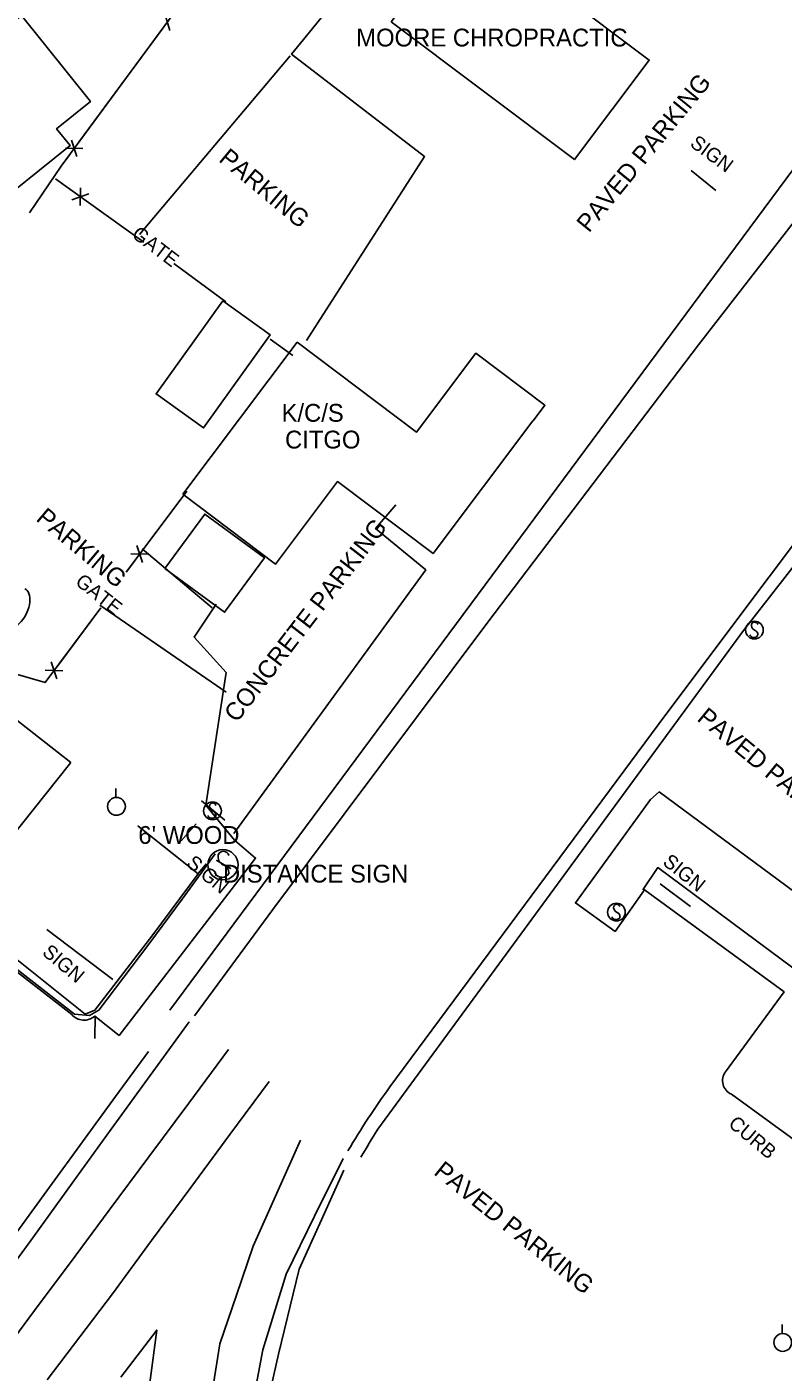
# Model space of a CAD drawing. Extents: x 1441650 to 1491889, y 345904 to 358319.
# Drawn here: x 1442368 to 1442580.3, y 357562.8 to 357940.2 of the extents above; entities that cross this region are included whole.
import ezdxf

# ---------------------------------------------------------------- set-up
doc = ezdxf.new("R2010")
doc.units = 0
for name, color, linetype in [('S_BUILDING', 7, 'Continuous'), ('S_BUILDING_ANNOT', 7, 'Continuous'), ('S_CURB', 7, 'Continuous'), ('S_CURB_ANNOT', 7, 'Continuous'), ('S_EDGE_PAVEMENT', 7, 'Continuous'), ('S_FENCE', 7, 'Continuous'), ('S_FENCE_ANNOT', 7, 'Continuous'), ('S_GATE_ANNOT', 7, 'Continuous'), ('S_MSC_PT_SYM', 7, 'Continuous'), ('S_PARKING', 7, 'Continuous'), ('S_PARKING_ANNOT', 7, 'Continuous'), ('S_PAVEMENT_CROWN', 7, 'Continuous'), ('S_SHOULDER', 7, 'Continuous'), ('S_SIDEWALK', 7, 'Continuous'), ('S_SIGN', 7, 'Continuous'), ('S_SIGN_ANNOT', 7, 'Continuous'), ('S_TREE', 7, 'Continuous'), ('S_UTILITY_POLE', 7, 'Continuous')]:
    doc.layers.add(name, color=color, linetype=linetype)

msp = doc.modelspace()

# ---------------------------------------------------------------- linework, layer by layer
at = {"layer": 'S_BUILDING'}
for p, q in [((1442380.42, 357733.79), (1442319, 357781.67)), ((1442357.94, 357705.64), (1442380.42, 357733.79))]:
    msp.add_line(p, q, dxfattribs=at)
for points in [[(1442470.28, 357941.55), (1442521.71, 357902.92), (1442542.7, 357930.86), (1442491.27, 357969.49)], [(1442359.08, 357890), (1442333.64, 357921.81), (1442354.96, 357938.87), (1442357.26, 357935.99), (1442366.51, 357943.39), (1442385.87, 357919.18), (1442376.37, 357911.59), (1442380.15, 357906.85)], [(1442423, 357863.32), (1442404.3, 357837.18), (1442417.62, 357827.66), (1442436.32, 357853.8)], [(1442411.82, 357809.03), (1442443.94, 357851.68), (1442477.4, 357826.49), (1442494.04, 357848.59), (1442513.43, 357833.99), (1442510.13, 357829.6), (1442510.07, 357829.64), (1442482.05, 357792.42), (1442455.25, 357812.6), (1442437.82, 357789.45)], [(1442406.78, 357788.21), (1442423.53, 357775.93), (1442434.73, 357791.21), (1442417.97, 357803.48)]]:
    msp.add_lwpolyline(points, close=True, dxfattribs=at)
at = {"layer": 'S_CURB'}
for points in [[(1442353.56, 357684.94), (1442367.49, 357674.05), (1442381.41, 357663.16), (1442385.6, 357662.81), (1442388.28, 357664.32), (1442402.29, 357682.82), (1442411.58, 357695.48), (1442420.88, 357708.15)], [(1442387.2, 357662.7), (1442387.07, 357656.39)]]:
    msp.add_lwpolyline(points, dxfattribs=at)
at = {"layer": 'S_EDGE_PAVEMENT'}
for points in [[(1442744.95, 358093.25), (1442639.31, 357957.65), (1442556.55, 357850.95), (1442497.42, 357773.2), (1442437.03, 357692.51), (1442415.08, 357662.72)], [(1442469.94, 357642.8), (1442547.41, 357747.3), (1442605.33, 357824.47), (1442676.7, 357916.69), (1442743.66, 358002.18), (1442786.2, 358056.89)], [(1442413.61, 357661.08), (1442402.67, 357645.99), (1442391.73, 357630.9), (1442380.8, 357615.81), (1442369.86, 357600.72), (1442361.82, 357589.69), (1442353.77, 357578.66), (1442345.73, 357567.64), (1442337.69, 357556.61)], [(1442431.8, 357556.14), (1442434.25, 357569.04), (1442440.82, 357590.29), (1442448.81, 357606.5), (1442456.8, 357622.71)], [(1442402.59, 357559.75), (1442404.5, 357574.58), (1442394.45, 357561.39)]]:
    msp.add_lwpolyline(points, dxfattribs=at)
msp.add_ellipse((1442650.31, 357511.51), major_axis=(-118.76, -189.03), ratio=0.999324, start_param=4.644188, end_param=4.740372, dxfattribs=at)
at = {"layer": 'S_FENCE'}
for p, q in [((1442408.17, 357939.17), (1442406.72, 357943.82)), ((1442382.07, 357903.75), (1442380.61, 357908.4)), ((1442378.91, 357906.09), (1442383.77, 357906.06)), ((1442385.41, 357893.34), (1442380.7, 357891.68)), ((1442383.02, 357890.01), (1442383.09, 357895.01)), ((1442398.94, 357794.66), (1442400.51, 357789.91)), ((1442402.22, 357792.21), (1442397.23, 357792.36)), ((1442378.18, 357759.54), (1442373.19, 357759.69)), ((1442374.9, 357761.99), (1442376.47, 357757.24)), ((1442399.32, 357715.96), (1442416.15, 357702.57)), ((1442416.15, 357702.57), (1442403.36, 357685.49)), ((1442403.36, 357685.49), (1442387.16, 357664.29)), ((1442384.4, 357663.2), (1442358.97, 357683.49)), ((1442387.16, 357664.29), (1442384.4, 357663.2))]:
    msp.add_line(p, q, dxfattribs=at)
for points in [[(1442368.81, 357887.99), (1442377.68, 357901.11), (1442431.39, 357973.98)], [(1442394.39, 357923.78), (1442406.26, 357939.88)], [(1442382.53, 357907.68), (1442394.39, 357923.78)], [(1442368.81, 357887.99), (1442377.68, 357901.11), (1442380.15, 357904.46)], [(1442381.44, 357893.67), (1442376.06, 357897.53)], [(1442400.85, 357879.74), (1442376.06, 357897.53)], [(1442400.85, 357879.74), (1442384.67, 357891.35)], [(1442409.3, 357873.78), (1442423.85, 357863.03)], [(1442409.3, 357873.78), (1442423.85, 357863.03)], [(1442436.34, 357852.59), (1442442.67, 357847.96)], [(1442436.34, 357852.59), (1442442.67, 357847.96)], [(1442412.89, 357809.92), (1442395.93, 357787.21)], [(1442412.89, 357809.92), (1442400.92, 357793.89)], [(1442388.81, 357777.2), (1442373.14, 357756.2), (1442360.56, 357759.89), (1442306.53, 357800.32), (1442259.64, 357799.95)], [(1442398.53, 357790.68), (1442395.93, 357787.21)], [(1442388.81, 357777.2), (1442376.88, 357761.21)], [(1442374.49, 357758.02), (1442373.14, 357756.2), (1442360.56, 357759.89), (1442356.86, 357762.66)]]:
    msp.add_lwpolyline(points, dxfattribs=at)
at = {"layer": 'S_MSC_PT_SYM'}
for points in [[(1442399.32, 357715.96), (1442399.32, 357716.01), (1442399.32, 357715.96), (1442399.27, 357715.96), (1442399.32, 357715.96), (1442399.32, 357715.91), (1442399.32, 357715.96), (1442399.37, 357715.96)], [(1442421.36, 357706.33), (1442421.36, 357706.38), (1442421.36, 357706.33), (1442421.31, 357706.33), (1442421.36, 357706.33), (1442421.36, 357706.28), (1442421.36, 357706.33), (1442421.41, 357706.33)], [(1442425.17, 357704.03), (1442425.17, 357704.08), (1442425.17, 357704.03), (1442425.12, 357704.03), (1442425.17, 357704.03), (1442425.17, 357703.98), (1442425.17, 357704.03), (1442425.22, 357704.03)], [(1442416.15, 357702.57), (1442416.15, 357702.62), (1442416.15, 357702.57), (1442416.1, 357702.57), (1442416.15, 357702.57), (1442416.15, 357702.52), (1442416.15, 357702.57), (1442416.2, 357702.57)], [(1442403.36, 357685.49), (1442403.36, 357685.54), (1442403.36, 357685.49), (1442403.31, 357685.49), (1442403.36, 357685.49), (1442403.36, 357685.44), (1442403.36, 357685.49), (1442403.41, 357685.49)], [(1442384.4, 357663.2), (1442384.4, 357663.25), (1442384.4, 357663.2), (1442384.35, 357663.2), (1442384.4, 357663.2), (1442384.4, 357663.15), (1442384.4, 357663.2), (1442384.45, 357663.2)], [(1442387.16, 357664.29), (1442387.16, 357664.34), (1442387.16, 357664.29), (1442387.11, 357664.29), (1442387.16, 357664.29), (1442387.16, 357664.24), (1442387.16, 357664.29), (1442387.21, 357664.29)]]:
    msp.add_lwpolyline(points, dxfattribs=at)
at = {"layer": 'S_PARKING'}
for points in [[(1442446.48, 357852.16), (1442479.67, 357903.76), (1442442.27, 357932.51), (1442489.26, 357990.03), (1442526.49, 357958.3), (1442547.17, 357949.42), (1442563.5, 357970.64)], [(1442441.91, 357932.06), (1442399.67, 357881.89)], [(1442426.16, 357713.85), (1442479.99, 357787.82), (1442465.93, 357799.41), (1442471.55, 357806.08)], [(1442400.36, 357793.72), (1442420.05, 357777.14)], [(1442421.18, 357778.23), (1442415.02, 357768.96), (1442423.95, 357759.03), (1442418.3, 357721.82), (1442426.28, 357711.96), (1442432.21, 357706.96), (1442393.9, 357657.24), (1442387.08, 357662.65)], [(1442424.01, 357753.56), (1442388.53, 357777.92)], [(1442605.84, 357680.97), (1442545.47, 357725.54), (1442543.06, 357723.43), (1442521.98, 357694.4), (1442533.14, 357686.4), (1442541.35, 357698.1), (1442580.55, 357669.44), (1442564.11, 357646.99)], [(1442380.62, 357663.08), (1442337.72, 357696.37)], [(1442565.78, 357640.75), (1442609.96, 357608.61)]]:
    msp.add_lwpolyline(points, dxfattribs=at)
msp.add_arc((1442567.39, 357644.53), 4.1, 143.066, 246.8862, dxfattribs=at)
msp.add_ellipse((1442384.06, 357666.02), major_axis=(3.8, -2.44), ratio=0.999916, start_param=4.418105, end_param=6.013374, dxfattribs=at)
at = {"layer": 'S_PAVEMENT_CROWN'}
for points in [[(1442424.61, 357653.24), (1442413.45, 357638.22), (1442402.28, 357623.21), (1442391.12, 357608.19), (1442379.96, 357593.17), (1442371.52, 357581.79), (1442363.09, 357570.41), (1442354.65, 357559.04)], [(1442436.02, 357644.3), (1442425.02, 357629.42), (1442414.03, 357614.54), (1442403.03, 357599.66), (1442392.04, 357584.77), (1442382.87, 357572.67), (1442373.7, 357560.57)], [(1442420.1, 357557.74), (1442422.18, 357570.68), (1442426.88, 357584.37), (1442431.58, 357598.07), (1442438.22, 357612.97), (1442444.86, 357627.86)]]:
    msp.add_lwpolyline(points, dxfattribs=at)
at = {"layer": 'S_SHOULDER'}
for points in [[(1442736.83, 358100.47), (1442591.1, 357910.86), (1442408.21, 357664.32)], [(1442466.5, 357630.89), (1442569.16, 357770.79), (1442739.43, 357989.15), (1442789.1, 358055.6)], [(1442402.14, 357652.74), (1442392.9, 357640.06), (1442383.66, 357627.37), (1442374.42, 357614.68), (1442365.18, 357602), (1442357.47, 357591.43), (1442349.76, 357580.86), (1442342.05, 357570.29), (1442334.34, 357559.72)], [(1442435.82, 357555.36), (1442438.7, 357567.79), (1442444.5, 357591.67), (1442450.73, 357605.53), (1442456.96, 357619.39)]]:
    msp.add_lwpolyline(points, dxfattribs=at)
msp.add_ellipse((1442672.62, 357501.76), major_axis=(-97.6, -222.82), ratio=0.999878, start_param=4.565571, end_param=4.603185, dxfattribs=at)
at = {"layer": 'S_SIDEWALK'}
msp.add_lwpolyline([(1442596.88, 357665.9), (1442545.11, 357704.33), (1442540.93, 357698.06)], dxfattribs=at)
at = {"layer": 'S_SIGN'}
for p, q in [((1442554.51, 357899.87), (1442561.39, 357894.25)), ((1442417.09, 357723.03), (1442423.63, 357717.64)), ((1442415.54, 357716.58), (1442411.31, 357711.85)), ((1442421.36, 357706.33), (1442425.17, 357704.03)), ((1442392.17, 357672.93), (1442373.69, 357686.97))]:
    msp.add_line(p, q, dxfattribs=at)
for centre, radius in [((1442572.23, 357770.95), 2.49), ((1442420.13, 357720.23), 2.49), ((1442423.07, 357705.1), 4.24), ((1442533.51, 357691.81), 2.49)]:
    msp.add_circle(centre, radius, dxfattribs=at)
for centre, radius, start, end in [((1442572.91, 357772.28), 1.5, 167.1196, 241.9813), ((1442572.3, 357772.22), 0.95, 16.5258, 156.8957), ((1442571.82, 357769.61), 1.4, 358.6529, 73.7063), ((1442572.08, 357770.13), 1.28, 204.641, 335.359), ((1442420.81, 357721.55), 1.5, 167.1196, 241.9813), ((1442420.2, 357721.5), 0.95, 16.5258, 156.8957), ((1442419.97, 357719.41), 1.28, 204.641, 335.359), ((1442419.71, 357718.89), 1.4, 358.6529, 73.7063), ((1442424.24, 357707.36), 2.55, 167.1196, 241.9813), ((1442423.2, 357707.26), 1.62, 16.5258, 156.8957), ((1442422.37, 357702.82), 2.38, 358.6529, 73.7063), ((1442422.81, 357703.7), 2.17, 204.641, 335.359), ((1442534.2, 357693.14), 1.5, 167.1196, 241.9813), ((1442533.59, 357693.08), 0.95, 16.5258, 156.8957), ((1442533.1, 357690.47), 1.4, 358.6529, 73.7063), ((1442533.36, 357690.99), 1.28, 204.641, 335.359)]:
    msp.add_arc(centre, radius, start, end, dxfattribs=at)
at = {"layer": 'S_SIGN_ANNOT'}
msp.add_line((1442545.81, 357699.71), (1442554.28, 357693.4), dxfattribs=at)
at = {"layer": 'S_TREE'}
msp.add_ellipse((1442365.11, 357777.17), major_axis=(2.37, 5.37), ratio=0.550072, start_param=3.141669, end_param=6.283262, dxfattribs=at)
at = {"layer": 'S_UTILITY_POLE'}
for p, q in [((1442393.03, 357724), (1442393.03, 357726.48)), ((1442580.04, 357573.61), (1442580.04, 357576.09))]:
    msp.add_line(p, q, dxfattribs=at)
for centre in [(1442393.18, 357721.48), (1442580.18, 357571.09)]:
    msp.add_circle(centre, 2.5, dxfattribs=at)

# ---------------------------------------------------------------- texts
at = {"layer": 'S_BUILDING_ANNOT'}
for s, height, p in [('MOORE CHROPRACTIC', 5.0003, (1442460.47, 357934.66)), ('K/C/S', 5, (1442439.52, 357829.38)), ('CITGO', 5, (1442440.49, 357821.88))]:
    msp.add_text(s, height=height, dxfattribs=at).set_placement(p)
at = {"layer": 'S_CURB_ANNOT'}
msp.add_text('CURB', height=4, rotation=320.1241, dxfattribs=at).set_placement((1442564.63, 357631.97))
at = {"layer": 'S_FENCE_ANNOT'}
msp.add_text("6' WOOD", height=5, dxfattribs=at).set_placement((1442399.32, 357710.96))
at = {"layer": 'S_GATE_ANNOT'}
for rotation, p in [(322.5234, (1442397.18, 357881.42)), (321.6188, (1442381.34, 357783.95))]:
    msp.add_text('GATE', height=4, rotation=rotation, dxfattribs=at).set_placement(p)
at = {"layer": 'S_PARKING_ANNOT'}
for s, height, rotation, p in [('PAVED PARKING', 5.0003, 50.7402, (1442525.77, 357882.19)), ('PARKING', 5, 320.1885, (1442421.61, 357902.63)), ('PARKING', 5, 319.8977, (1442370.33, 357801.83)), ('CONCRETE PARKING', 5.0003, 52.3671, (1442426.96, 357744.74)), ('PAVED PARKING', 5.0003, 320.5737, (1442555.84, 357745.74)), ('PAVED PARKING', 5.0003, 321.31, (1442481.97, 357618.43))]:
    msp.add_text(s, height=height, rotation=rotation, dxfattribs=at).set_placement(p)
at = {"layer": 'S_SIGN_ANNOT'}
for rotation, p in [(323.3707, (1442553.88, 357906.88)), (320.2956, (1442412.53, 357705.05)), (321.4051, (1442546.22, 357705.37)), (319.8977, (1442372.08, 357680.08))]:
    msp.add_text('SIGN', height=4, rotation=rotation, dxfattribs=at).set_placement(p)
msp.add_text('DISTANCE SIGN', height=5, dxfattribs=at).set_placement((1442423.07, 357700.1))

doc.saveas('drawing.dxf')
